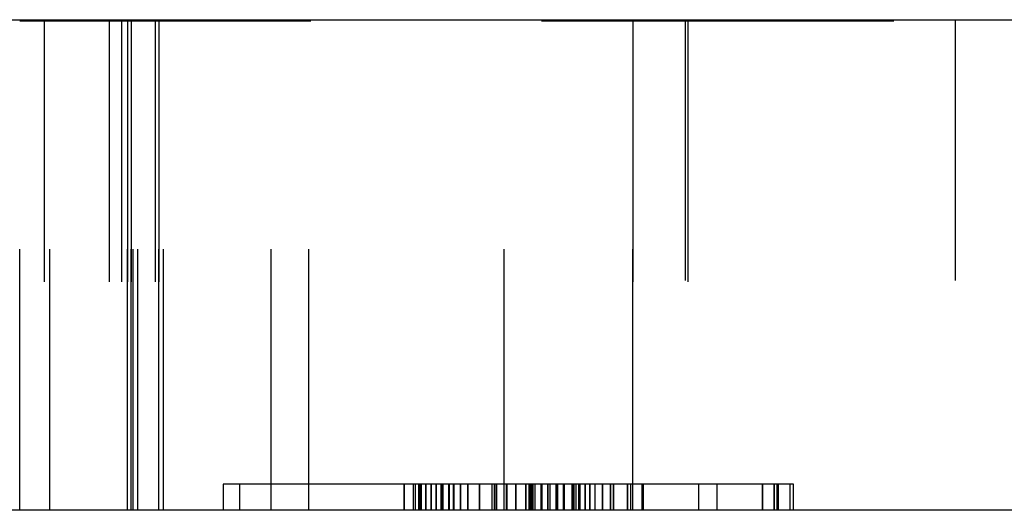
# Model space of a CAD drawing. Header units: inches. Extents: x 3 to 289, y 4 to 291.
# Tile 562 of 634: x 184.314 to 184.691, y 138.939 to 139.127. Entities that reach past the tile are written whole.
import ezdxf

# ---------------------------------------------------------------- set-up
doc = ezdxf.new("R2010")
doc.units = ezdxf.units.IN
doc.header["$LTSCALE"] = 0.5
doc.header["$MEASUREMENT"] = 0
doc.linetypes.add('HIDDEN', pattern=[0.225, 0.15, -0.075])
doc.layers.add('DBU', color=7, linetype='Continuous')

msp = doc.modelspace()

# ---------------------------------------------------------------- linework, layer by layer
at = {"layer": 'DBU', "color": 30, "linetype": 'Continuous'}
for p, q in [((183.97459, 139.12712), (184.80605, 139.12712)), ((184.80605, 138.93912), (183.97459, 138.93912))]:
    msp.add_line(p, q, dxfattribs=at)
at = {"layer": 'DBU', "color": 254, "linetype": 'HIDDEN'}
for p, q in [((184.31362, 138.93912), (184.31362, 139.12662)), ((184.31362, 139.12662), (184.54856, 139.12662)), ((184.32301, 139.12662), (184.32301, 138.93912)), ((184.3252, 138.93912), (184.3252, 139.12662)), ((184.3252, 139.12662), (184.54856, 139.12662)), ((184.34786, 139.12662), (184.34786, 138.93912)), ((184.35269, 139.12712), (184.35269, 138.93912)), ((184.35269, 139.12662), (184.35269, 138.93912)), ((184.35269, 139.12662), (184.35269, 138.93912)), ((184.35491, 138.93912), (184.35491, 139.12712)), ((184.35491, 139.12662), (184.35491, 138.93912)), ((184.35491, 138.93912), (184.35491, 139.12662)), ((184.35631, 138.93912), (184.35631, 139.12712)), ((184.35631, 139.12662), (184.35631, 138.93912)), ((184.35631, 138.93912), (184.35631, 139.12662)), ((184.35709, 138.93912), (184.35709, 139.12712)), ((184.35891, 138.93912), (184.35891, 139.12712)), ((184.35891, 138.93912), (184.35891, 139.12662)), ((184.35891, 138.93912), (184.35891, 139.12662)), ((184.36551, 139.12662), (184.36551, 138.93912)), ((184.36551, 139.12662), (184.36551, 138.93912)), ((184.36688, 139.12662), (184.36688, 138.93912)), ((184.36688, 138.93912), (184.36688, 139.12662)), ((184.36872, 138.93912), (184.36872, 139.12662)), ((184.36872, 138.93912), (184.36872, 139.12662)), ((184.40996, 138.93912), (184.40996, 139.12662)), ((184.40996, 138.93912), (184.40996, 139.12662)), ((184.42436, 138.93912), (184.42436, 139.12712)), ((184.4993, 138.93912), (184.4993, 139.12662)), ((184.4993, 138.93912), (184.4993, 139.12662)), ((184.54856, 139.12662), (184.54856, 138.93912)), ((184.54856, 139.12662), (184.6909, 139.12662)), ((184.54856, 139.12662), (184.6909, 139.12662)), ((184.54856, 138.93912), (184.54856, 139.12662)), ((184.56859, 139.12712), (184.56859, 138.93912)), ((184.56959, 139.12662), (184.56959, 138.93912)), ((184.56959, 139.12662), (184.56959, 138.93912)), ((184.67209, 139.12712), (184.67209, 138.93912)), ((184.39163, 138.94912), (184.39163, 138.93912)), ((184.46449, 138.94912), (184.39163, 138.94912)), ((184.39163, 138.94912), (184.39163, 138.93912)), ((184.46449, 138.94912), (184.39163, 138.94912)), ((184.39788, 138.94912), (184.39788, 138.93912)), ((184.39788, 138.94912), (184.39788, 138.93912)), ((184.46095, 138.94912), (184.46095, 138.93912)), ((184.46095, 138.93912), (184.46095, 138.94912)), ((184.55215, 138.94912), (184.46449, 138.94912)), ((184.46449, 138.93912), (184.46449, 138.94912)), ((184.55215, 138.94912), (184.46449, 138.94912)), ((184.46449, 138.93912), (184.46449, 138.94912)), ((184.46532, 138.93912), (184.46532, 138.94912)), ((184.46532, 138.93912), (184.46532, 138.94912)), ((184.46659, 138.94912), (184.46659, 138.93912)), ((184.46659, 138.93912), (184.46659, 138.94912)), ((184.46693, 138.94912), (184.46693, 138.93912)), ((184.46693, 138.93912), (184.46693, 138.94912)), ((184.46764, 138.93912), (184.46764, 138.94912)), ((184.46764, 138.93912), (184.46764, 138.94912)), ((184.46918, 138.94912), (184.46918, 138.93912)), ((184.46918, 138.93912), (184.46918, 138.94912)), ((184.46926, 138.94912), (184.46926, 138.93912)), ((184.46926, 138.93912), (184.46926, 138.94912)), ((184.47134, 138.94912), (184.47134, 138.93912)), ((184.47134, 138.93912), (184.47134, 138.94912)), ((184.47322, 138.94912), (184.47322, 138.93912)), ((184.47322, 138.94912), (184.47322, 138.93912)), ((184.47323, 138.94912), (184.47323, 138.93912)), ((184.47323, 138.93912), (184.47323, 138.94912)), ((184.47508, 138.94912), (184.47508, 138.93912)), ((184.47508, 138.93912), (184.47508, 138.94912)), ((184.47542, 138.94912), (184.47542, 138.93912)), ((184.47542, 138.93912), (184.47542, 138.94912)), ((184.47573, 138.94912), (184.47573, 138.93912)), ((184.47573, 138.93912), (184.47573, 138.94912)), ((184.47804, 138.94912), (184.47804, 138.93912)), ((184.47804, 138.93912), (184.47804, 138.94912)), ((184.47814, 138.94912), (184.47814, 138.93912)), ((184.47814, 138.93912), (184.47814, 138.94912)), ((184.47988, 138.94912), (184.47988, 138.93912)), ((184.47988, 138.93912), (184.47988, 138.94912)), ((184.47992, 138.94912), (184.47992, 138.93912)), ((184.47992, 138.94912), (184.47992, 138.93912)), ((184.48247, 138.94912), (184.48247, 138.93912)), ((184.48247, 138.93912), (184.48247, 138.94912)), ((184.48533, 138.94912), (184.48533, 138.93912)), ((184.48533, 138.93912), (184.48533, 138.94912)), ((184.48979, 138.94912), (184.48979, 138.93912)), ((184.48979, 138.93912), (184.48979, 138.94912)), ((184.49467, 138.93912), (184.49467, 138.94912)), ((184.49467, 138.93912), (184.49467, 138.94912)), ((184.4956, 138.93912), (184.4956, 138.94912)), ((184.4956, 138.93912), (184.4956, 138.94912)), ((184.49622, 138.93912), (184.49622, 138.94912)), ((184.49622, 138.93912), (184.49622, 138.94912)), ((184.49648, 138.93912), (184.49648, 138.94912)), ((184.49648, 138.93912), (184.49648, 138.94912)), ((184.50012, 138.94912), (184.50012, 138.93912)), ((184.50012, 138.93912), (184.50012, 138.94912)), ((184.50044, 138.93912), (184.50044, 138.94912)), ((184.50044, 138.93912), (184.50044, 138.94912)), ((184.5037, 138.94912), (184.5037, 138.93912)), ((184.5037, 138.93912), (184.5037, 138.94912)), ((184.50762, 138.94912), (184.50762, 138.93912)), ((184.50762, 138.93912), (184.50762, 138.94912)), ((184.50889, 138.94912), (184.50889, 138.93912)), ((184.50889, 138.93912), (184.50889, 138.94912)), ((184.50927, 138.94912), (184.50927, 138.93912)), ((184.50927, 138.93912), (184.50927, 138.94912)), ((184.50973, 138.94912), (184.50973, 138.93912)), ((184.50973, 138.93912), (184.50973, 138.94912)), ((184.51014, 138.93912), (184.51014, 138.94912)), ((184.51014, 138.93912), (184.51014, 138.94912)), ((184.51041, 138.93912), (184.51041, 138.94912)), ((184.51041, 138.93912), (184.51041, 138.94912)), ((184.51109, 138.93912), (184.51109, 138.94912)), ((184.51109, 138.93912), (184.51109, 138.94912)), ((184.51341, 138.93912), (184.51341, 138.94912)), ((184.51341, 138.93912), (184.51341, 138.94912)), ((184.51371, 138.94912), (184.51371, 138.93912)), ((184.51371, 138.93912), (184.51371, 138.94912)), ((184.516, 138.94912), (184.516, 138.93912)), ((184.516, 138.93912), (184.516, 138.94912)), ((184.51686, 138.93912), (184.51686, 138.94912)), ((184.51686, 138.93912), (184.51686, 138.94912)), ((184.51922, 138.94912), (184.51922, 138.93912)), ((184.51922, 138.93912), (184.51922, 138.94912)), ((184.5195, 138.93912), (184.5195, 138.94912)), ((184.5195, 138.93912), (184.5195, 138.94912)), ((184.51986, 138.93912), (184.51986, 138.94912)), ((184.51986, 138.93912), (184.51986, 138.94912)), ((184.52196, 138.94912), (184.52196, 138.93912)), ((184.52196, 138.93912), (184.52196, 138.94912)), ((184.52222, 138.94912), (184.52222, 138.93912)), ((184.52222, 138.93912), (184.52222, 138.94912)), ((184.52534, 138.94912), (184.52534, 138.93912)), ((184.52534, 138.93912), (184.52534, 138.94912)), ((184.52601, 138.94912), (184.52601, 138.93912)), ((184.52601, 138.93912), (184.52601, 138.94912)), ((184.52685, 138.93912), (184.52685, 138.94912)), ((184.52685, 138.93912), (184.52685, 138.94912)), ((184.52792, 138.94912), (184.52792, 138.93912)), ((184.52792, 138.93912), (184.52792, 138.94912)), ((184.52841, 138.93912), (184.52841, 138.94912)), ((184.52841, 138.93912), (184.52841, 138.94912)), ((184.53035, 138.94912), (184.53035, 138.93912)), ((184.53035, 138.93912), (184.53035, 138.94912)), ((184.53213, 138.94912), (184.53213, 138.93912)), ((184.53213, 138.93912), (184.53213, 138.94912)), ((184.53411, 138.93912), (184.53411, 138.94912)), ((184.53411, 138.93912), (184.53411, 138.94912)), ((184.53688, 138.94912), (184.53688, 138.93912)), ((184.53688, 138.93912), (184.53688, 138.94912)), ((184.54, 138.94912), (184.54, 138.93912)), ((184.54, 138.93912), (184.54, 138.94912)), ((184.54112, 138.94912), (184.54112, 138.93912)), ((184.54112, 138.93912), (184.54112, 138.94912)), ((184.54657, 138.94912), (184.54657, 138.93912)), ((184.54657, 138.93912), (184.54657, 138.94912)), ((184.54775, 138.93912), (184.54775, 138.94912)), ((184.54775, 138.93912), (184.54775, 138.94912)), ((184.60443, 138.94912), (184.55215, 138.94912)), ((184.55215, 138.94912), (184.55215, 138.93912)), ((184.60443, 138.94912), (184.55215, 138.94912)), ((184.55215, 138.93912), (184.55215, 138.94912)), ((184.55248, 138.94912), (184.55248, 138.93912)), ((184.55248, 138.93912), (184.55248, 138.94912)), ((184.57384, 138.93912), (184.57384, 138.94912)), ((184.57384, 138.93912), (184.57384, 138.94912)), ((184.58087, 138.93912), (184.58087, 138.94912)), ((184.58087, 138.93912), (184.58087, 138.94912)), ((184.59819, 138.94912), (184.59819, 138.93912)), ((184.59819, 138.93912), (184.59819, 138.94912)), ((184.60265, 138.94912), (184.60265, 138.93912)), ((184.60265, 138.93912), (184.60265, 138.94912)), ((184.60381, 138.93912), (184.60381, 138.94912)), ((184.60381, 138.93912), (184.60381, 138.94912)), ((184.60885, 138.94912), (184.60443, 138.94912)), ((184.60443, 138.93912), (184.60443, 138.94912)), ((184.60443, 138.93912), (184.60443, 138.94912)), ((184.60885, 138.94912), (184.60443, 138.94912)), ((184.61006, 138.94912), (184.60885, 138.94912)), ((184.60885, 138.93912), (184.60885, 138.94912)), ((184.61006, 138.94912), (184.60885, 138.94912)), ((184.60885, 138.93912), (184.60885, 138.94912)), ((184.61006, 138.93912), (184.61006, 138.94912)), ((184.61006, 138.93912), (184.61006, 138.94912))]:
    msp.add_line(p, q, dxfattribs=at)

doc.saveas('drawing.dxf')
